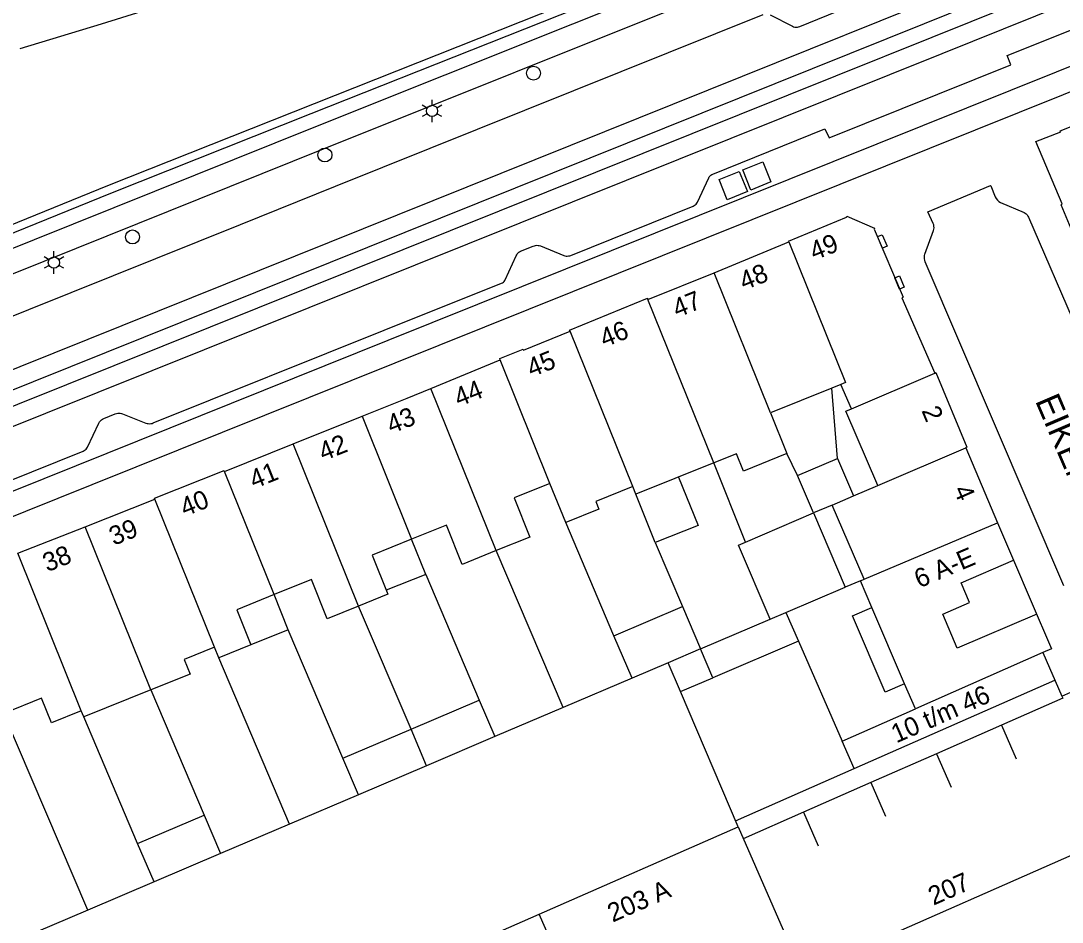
# Model space of a CAD drawing. Extents: x 122462 to 123306, y 485548 to 486417.
# Drawn here: x 123170.2 to 123253.6, y 485703.9 to 485776.1 of the extents above; entities that cross this region are included whole.
import ezdxf

# ---------------------------------------------------------------- set-up
doc = ezdxf.new("R2010")
doc.units = 0
for name, color, linetype in [('Level 1', 7, 'Continuous'), ('Level 11', 7, 'Continuous'), ('Level 17', 7, 'Continuous'), ('Level 19', 7, 'Continuous'), ('Level 2', 7, 'Continuous'), ('Level 22', 7, 'Continuous'), ('Level 23', 7, 'Continuous'), ('Level 37', 7, 'Continuous'), ('Level 4', 7, 'Continuous'), ('Level 40', 7, 'Continuous'), ('Level 42', 7, 'Continuous'), ('Level 5', 7, 'Continuous'), ('Level 50', 7, 'Continuous'), ('Level 53', 7, 'Continuous'), ('Level 58', 7, 'Continuous'), ('Level 59', 7, 'Continuous')]:
    doc.layers.add(name, color=color, linetype=linetype)

msp = doc.modelspace()

# ---------------------------------------------------------------- linework, layer by layer
at = {"layer": 'Level 1'}
for p, q in [((123225.679, 485755.91), (123231.672, 485758.367)), ((123220.381, 485753.763), (123225.679, 485755.91)), ((123202.999, 485746.63), (123208.552, 485748.93)), ((123235.117, 485746.677), (123230.2, 485744.694)), ((123235.834, 485746.966), (123235.117, 485746.677)), ((123236.671, 485745.013), (123235.834, 485746.966)), ((123191.977, 485742.209), (123197.49, 485744.42)), ((123230.2, 485744.694), (123231.515, 485741.43)), ((123186.472, 485740.001), (123191.977, 485742.209)), ((123245.831, 485741.891), (123248.365, 485735.898)), ((123232.371, 485739.668), (123235.562, 485741.034)), ((123235.562, 485741.034), (123236.843, 485738.042)), ((123225.651, 485740.684), (123219.411, 485738.169)), ((123233.653, 485736.676), (123232.371, 485739.668)), ((123213.799, 485735.908), (123212.536, 485739.042)), ((123219.411, 485738.169), (123219.164, 485738.782)), ((123236.843, 485738.042), (123238.791, 485738.877)), ((123175.309, 485735.569), (123180.891, 485737.771)), ((123235.143, 485737.314), (123233.653, 485736.676)), ((123237.688, 485731.37), (123235.143, 485737.314)), ((123248.365, 485735.898), (123249.663, 485732.887)), ((123169.91, 485733.469), (123175.309, 485735.569)), ((123237.402, 485731.249), (123237.688, 485731.37)), ((123238.322, 485729.1), (123237.402, 485731.249)), ((123230.162, 485728.164), (123231.424, 485728.702)), ((123231.424, 485728.702), (123232.429, 485726.414)), ((123240.93, 485723.012), (123238.322, 485729.1)), ((123224.595, 485725.792), (123230.162, 485728.164)), ((123186.007, 485725.079), (123185.663, 485725.932)), ((123232.429, 485726.414), (123235.94, 485718.418)), ((123225.574, 485723.493), (123224.595, 485725.792)), ((123251.997, 485725.502), (123253.528, 485722.014)), ((123222.984, 485722.389), (123225.574, 485723.493)), ((123180.571, 485722.518), (123175.197, 485720.352)), ((123241.796, 485720.99), (123240.93, 485723.012)), ((123227.595, 485711.561), (123222.984, 485722.389)), ((123175.197, 485720.352), (123174.996, 485720.85)), ((123235.94, 485718.418), (123241.796, 485720.99)), ((123211.681, 485704.573), (123227.595, 485711.561))]:
    msp.add_line(p, q, dxfattribs=at)
for points in [[(123257.706, 485751.515), (123255.552, 485756.585), (123255.464, 485756.536), (123253.467, 485761.349), (123253.542, 485761.415), (123251.449, 485766.4), (123253.435, 485767.177), (123253.4, 485767.259), (123255.679, 485768.17), (123255.721, 485768.061), (123257.658, 485768.857)], [(123231.672, 485758.367), (123231.64, 485758.439), (123236.27, 485760.345), (123236.309, 485760.439), (123238.529, 485759.479), (123238.497, 485759.401), (123240.809, 485753.939), (123240.72, 485753.902), (123243.35, 485747.872)], [(123214.144, 485751.218), (123214.11, 485751.299), (123220.34, 485753.86), (123220.381, 485753.763)], [(123208.552, 485748.93), (123208.509, 485749.029), (123210.392, 485749.795), (123210.427, 485749.709), (123214.144, 485751.218)], [(123243.35, 485747.872), (123243.439, 485747.91), (123245.929, 485741.939), (123245.831, 485741.891)], [(123197.49, 485744.42), (123201.096, 485745.866), (123202.999, 485746.63)], [(123238.791, 485738.877), (123236.241, 485744.828), (123236.671, 485745.013)], [(123231.515, 485741.43), (123228.034, 485740.028), (123227.473, 485741.419), (123225.651, 485740.684)], [(123180.891, 485737.771), (123180.86, 485737.85), (123186.439, 485740.079), (123186.472, 485740.001)], [(123212.536, 485739.042), (123209.662, 485737.884), (123210.925, 485734.75), (123208.227, 485733.663)], [(123219.164, 485738.782), (123216.2, 485737.588), (123216.447, 485736.975), (123213.799, 485735.908)], [(123208.227, 485733.663), (123205.5, 485732.564), (123204.237, 485735.698), (123201.456, 485734.577)], [(123201.456, 485734.577), (123198.295, 485733.303), (123199.557, 485730.17), (123197.21, 485729.224)], [(123249.663, 485732.887), (123251.085, 485729.59), (123252.714, 485725.812), (123251.997, 485725.502)], [(123197.21, 485729.224), (123194.69, 485728.208), (123193.427, 485731.341), (123190.44, 485730.138)], [(123190.44, 485730.138), (123187.454, 485728.934), (123188.589, 485726.12), (123186.007, 485725.079)], [(123185.663, 485725.932), (123183.25, 485724.959), (123183.722, 485723.787), (123180.571, 485722.518)], [(123174.996, 485720.85), (123172.614, 485719.89), (123171.824, 485721.851), (123168.805, 485720.635)], [(123253.528, 485722.014), (123254.249, 485722.329), (123259.059, 485711.38), (123232.769, 485699.799)], [(123195.968, 485697.128), (123195.767, 485697.586), (123211.681, 485704.573)]]:
    msp.add_lwpolyline(points, dxfattribs=at)
at = {"layer": 'Level 11'}
for p, q in [((123202.59, 485731.763), (123199.428, 485730.489)), ((123191.575, 485727.323), (123188.589, 485726.12))]:
    msp.add_line(p, q, dxfattribs=at)
msp.add_lwpolyline([(123222.834, 485739.549), (123224.393, 485735.682), (123220.969, 485734.302)], dxfattribs=at)
at = {"layer": 'Level 17'}
for points in [[(123306.018, 485793.233), (123281.542, 485783.406), (123199.538, 485750.48), (123092.045, 485707.277), (123051.432, 485690.966), (123010.456, 485674.556), (123010.381, 485674.539), (123010.305, 485674.533), (123010.228, 485674.539)], [(123010.898, 485672.762), (123016.117, 485674.895), (123023.419, 485677.774), (123052.245, 485689.333), (123092.637, 485705.531), (123175.873, 485738.967), (123200.137, 485748.705), (123282.241, 485781.658), (123306.018, 485791.201)], [(123033.303, 485704.161), (123033.55, 485703.559), (123043.093, 485707.707), (123057.871, 485714.13), (123066.598, 485717.662), (123085.628, 485725.382), (123105.659, 485733.482), (123130.669, 485743.462), (123153.548, 485752.612), (123177.379, 485762.272), (123193.406, 485768.641), (123221.969, 485779.992), (123224.294, 485780.909)], [(123224.687, 485779.975), (123193.766, 485767.575), (123058.267, 485713.203)], [(123225.053, 485778.1), (123194.37, 485765.786), (123057.919, 485710.971)], [(123160.734, 485735.839), (123175.162, 485741.631), (123175.243, 485741.676), (123175.318, 485741.731), (123175.386, 485741.795), (123175.445, 485741.867), (123175.495, 485741.946), (123176.401, 485743.865), (123176.458, 485743.959), (123176.528, 485744.044), (123176.609, 485744.118), (123176.7, 485744.18), (123176.799, 485744.228), (123177.723, 485744.603), (123177.818, 485744.634), (123177.916, 485744.654), (123178.016, 485744.662), (123178.116, 485744.659), (123178.214, 485744.644), (123178.311, 485744.618), (123180.176, 485743.873), (123180.271, 485743.845), (123180.369, 485743.828), (123180.468, 485743.823), (123180.567, 485743.83), (123180.665, 485743.849), (123180.759, 485743.88), (123199.262, 485751.297), (123208.659, 485755.063), (123208.733, 485755.102), (123208.802, 485755.151), (123208.863, 485755.208), (123208.916, 485755.274), (123208.959, 485755.346), (123209.838, 485757.255), (123209.872, 485757.336), (123209.916, 485757.412), (123209.971, 485757.48), (123210.035, 485757.54), (123210.107, 485757.591), (123210.185, 485757.631), (123211.197, 485758.027), (123211.288, 485758.065), (123211.383, 485758.089), (123211.48, 485758.1), (123211.578, 485758.096), (123211.675, 485758.079), (123211.768, 485758.047), (123213.635, 485757.29), (123213.729, 485757.261), (123213.827, 485757.243), (123213.925, 485757.238), (123214.024, 485757.246), (123214.12, 485757.265), (123214.214, 485757.297), (123224.012, 485761.237), (123224.093, 485761.284), (123224.169, 485761.341), (123224.236, 485761.406), (123224.295, 485761.479), (123224.345, 485761.559), (123225.247, 485763.501), (123225.294, 485763.577), (123225.351, 485763.646), (123225.416, 485763.708), (123225.488, 485763.76), (123225.567, 485763.803), (123234.556, 485767.424), (123234.896, 485766.699), (123249.453, 485772.543), (123249.162, 485773.293), (123259.373, 485777.381)], [(123230.178, 485776.551), (123231.953, 485775.632), (123232.048, 485775.595), (123232.146, 485775.572), (123232.247, 485775.563), (123232.349, 485775.568), (123232.448, 485775.588), (123232.544, 485775.621), (123236.281, 485777.124)], [(123092.536, 485721.557), (123187.753, 485759.762), (123195.37, 485762.824), (123229.597, 485776.586)], [(123253.68, 485730.849), (123242.577, 485756.785), (123242.55, 485756.905), (123242.535, 485757.028), (123242.533, 485757.151), (123242.543, 485757.275), (123242.565, 485757.396), (123243.26, 485759.28), (123243.283, 485759.395), (123243.291, 485759.512), (123243.285, 485759.629), (123243.264, 485759.744), (123243.229, 485759.856), (123242.81, 485760.784), (123247.817, 485762.883), (123247.832, 485762.866), (123248.178, 485761.97), (123248.27, 485761.844), (123248.371, 485761.727), (123248.483, 485761.619), (123248.603, 485761.52), (123250.507, 485760.727), (123250.599, 485760.673), (123250.683, 485760.607), (123250.756, 485760.528), (123250.816, 485760.44)], [(123250.816, 485760.44), (123250.863, 485760.344), (123254.774, 485751.287)]]:
    msp.add_lwpolyline(points, dxfattribs=at)
at = {"layer": 'Level 19'}
for p, q in [((123235.562, 485741.034), (123235.117, 485746.677)), ((123232.371, 485739.668), (123231.515, 485741.43)), ((123228.206, 485734.343), (123225.651, 485740.684)), ((123228.206, 485734.343), (123233.653, 485736.676)), ((123233.653, 485736.676), (123236.186, 485730.731)), ((123217.658, 485726.85), (123213.799, 485735.908)), ((123220.969, 485734.302), (123223.148, 485729.189)), ((123213.58, 485721.1), (123208.227, 485733.663)), ((123202.59, 485731.763), (123206.875, 485721.705)), ((123237.402, 485731.249), (123236.186, 485730.731)), ((123231.424, 485728.702), (123236.186, 485730.731)), ((123201.406, 485719.375), (123197.21, 485729.224)), ((123195.951, 485717.051), (123191.575, 485727.323)), ((123191.679, 485711.768), (123186.007, 485725.079)), ((123222.984, 485722.389), (123222.004, 485724.688)), ((123219.106, 485723.454), (123213.58, 485721.1)), ((123180.571, 485722.518), (123184.843, 485712.492)), ((123213.58, 485721.1), (123208.124, 485718.775)), ((123175.517, 485704.881), (123168.805, 485720.635)), ((123179.513, 485710.222), (123175.197, 485720.352)), ((123197.2, 485714.12), (123191.679, 485711.768)), ((123191.679, 485711.768), (123186.155, 485709.414)), ((123180.825, 485707.143), (123175.517, 485704.881)), ((123175.517, 485704.881), (123169.952, 485702.51))]:
    msp.add_line(p, q, dxfattribs=at)
for points in [[(123170.104, 485773.85), (123173.366, 485774.829), (123176.624, 485775.822), (123179.877, 485776.83)], [(123230.162, 485728.164), (123227.634, 485734.098), (123228.206, 485734.343)], [(123240.93, 485723.012), (123239.367, 485722.346), (123236.771, 485728.439), (123238.322, 485729.1)]]:
    msp.add_lwpolyline(points, dxfattribs=at)
at = {"layer": 'Level 2'}
for p, q in [((123217.658, 485726.85), (123223.148, 485729.189)), ((123223.148, 485729.189), (123224.595, 485725.792)), ((123219.106, 485723.454), (123217.658, 485726.85)), ((123224.595, 485725.792), (123222.004, 485724.688)), ((123222.004, 485724.688), (123219.106, 485723.454)), ((123201.406, 485719.375), (123206.875, 485721.705)), ((123206.875, 485721.705), (123208.124, 485718.775)), ((123195.951, 485717.051), (123201.406, 485719.375)), ((123202.655, 485716.444), (123201.406, 485719.375)), ((123208.124, 485718.775), (123202.655, 485716.444)), ((123197.2, 485714.12), (123195.951, 485717.051)), ((123202.655, 485716.444), (123197.2, 485714.12)), ((123179.513, 485710.222), (123184.843, 485712.492)), ((123184.843, 485712.492), (123186.155, 485709.414)), ((123180.825, 485707.143), (123179.513, 485710.222)), ((123186.155, 485709.414), (123180.825, 485707.143))]:
    msp.add_line(p, q, dxfattribs=at)
at = {"layer": 'Level 22'}
for p, q in [((123220.969, 485734.302), (123219.411, 485738.169)), ((123202.59, 485731.763), (123201.456, 485734.577)), ((123191.575, 485727.323), (123190.44, 485730.138))]:
    msp.add_line(p, q, dxfattribs=at)
at = {"layer": 'Level 23'}
msp.add_lwpolyline([(123033.303, 485704.161), (123057.616, 485714.728), (123066.354, 485718.264), (123085.384, 485725.984), (123105.417, 485734.085), (123130.428, 485744.066), (123153.305, 485753.215), (123177.137, 485762.875), (123221.73, 485780.596), (123233.121, 485785.089)], dxfattribs=at)
at = {"layer": 'Level 37'}
for points in [[(123052.075, 485699.396), (123242.532, 485775.865), (123306.018, 485801.433)], [(123019.641, 485685.103), (123243.138, 485774.751), (123306.018, 485800.023)], [(123020.175, 485683.723), (123243.938, 485773.446), (123306.018, 485798.415)], [(123051.525, 485700.77), (123241.707, 485777.16)]]:
    msp.add_lwpolyline(points, dxfattribs=at)
at = {"layer": 'Level 4'}
for p, q in [((123230.2, 485744.694), (123225.679, 485755.91)), ((123225.651, 485740.684), (123220.381, 485753.763)), ((123219.164, 485738.782), (123214.144, 485751.218)), ((123212.536, 485739.042), (123208.552, 485748.93)), ((123236.671, 485745.013), (123243.35, 485747.872)), ((123208.227, 485733.663), (123202.999, 485746.63)), ((123197.49, 485744.42), (123201.456, 485734.577)), ((123197.21, 485729.224), (123191.977, 485742.209)), ((123238.791, 485738.877), (123245.831, 485741.891)), ((123190.44, 485730.138), (123186.472, 485740.001)), ((123185.663, 485725.932), (123180.891, 485737.771)), ((123235.143, 485737.314), (123236.843, 485738.042)), ((123237.688, 485731.37), (123248.365, 485735.898)), ((123180.571, 485722.518), (123175.309, 485735.569)), ((123174.996, 485720.85), (123169.91, 485733.469)), ((123232.429, 485726.414), (123225.574, 485723.493)), ((123251.997, 485725.502), (123241.796, 485720.99)), ((123227.595, 485711.561), (123232.769, 485699.799)), ((123216.851, 485692.83), (123211.681, 485704.573))]:
    msp.add_line(p, q, dxfattribs=at)
msp.add_lwpolyline([(123231.672, 485758.367), (123236.215, 485747.119), (123235.834, 485746.966)], dxfattribs=at)
at = {"layer": 'Level 40'}
for points in [[(123239.159, 485757.875), (123238.774, 485758.797), (123239.143, 485758.951), (123239.528, 485758.029), (123239.159, 485757.875)], [(123240.539, 485754.583), (123240.157, 485755.506), (123240.526, 485755.66), (123240.911, 485754.738), (123240.539, 485754.583)]]:
    msp.add_lwpolyline(points, dxfattribs=at)
at = {"layer": 'Level 42'}
for points in [[(123228.63, 485762.523), (123227.972, 485764.129), (123229.578, 485764.787), (123230.236, 485763.181), (123228.63, 485762.523)], [(123226.739, 485761.752), (123226.08, 485763.36), (123227.688, 485764.019), (123228.347, 485762.411), (123226.739, 485761.752)]]:
    msp.add_lwpolyline(points, dxfattribs=at)
at = {"layer": 'Level 5'}
for p, q in [((123249.663, 485732.887), (123249.664, 485732.887)), ((123236.903, 485716.224), (123252.971, 485723.282)), ((123248.684, 485719.682), (123243.498, 485717.405)), ((123248.684, 485719.682), (123249.859, 485717.008)), ((123236.903, 485716.224), (123235.94, 485718.418)), ((123243.498, 485717.405), (123238.232, 485715.091)), ((123243.498, 485717.405), (123244.674, 485714.729)), ((123227.389, 485712.045), (123236.903, 485716.224)), ((123238.232, 485715.091), (123232.834, 485712.72)), ((123238.232, 485715.091), (123239.407, 485712.415)), ((123232.834, 485712.72), (123228.016, 485710.604)), ((123232.834, 485712.72), (123234.01, 485710.043))]:
    msp.add_line(p, q, dxfattribs=at)
for points in [[(123251.523, 485728.574), (123245.153, 485725.86), (123243.991, 485728.588), (123246.14, 485729.504), (123245.462, 485731.096), (123249.663, 485732.887)], [(123253.528, 485722.014), (123253.603, 485721.843), (123248.684, 485719.682)]]:
    msp.add_lwpolyline(points, dxfattribs=at)
at = {"layer": 'Level 50'}
for p, q in [((123202.7, 485769.08), (123202.31, 485769.305)), ((123203.09, 485769.305), (123203.09, 485769.755)), ((123203.869, 485769.305), (123203.479, 485769.08)), ((123202.7, 485768.63), (123202.31, 485768.405)), ((123203.09, 485767.955), (123203.09, 485768.405)), ((123203.869, 485768.405), (123203.479, 485768.63)), ((123172.81, 485757.17), (123172.81, 485757.62)), ((123172.42, 485756.945), (123172.03, 485757.17)), ((123173.589, 485757.17), (123173.199, 485756.945)), ((123172.42, 485756.495), (123172.03, 485756.27)), ((123172.81, 485755.82), (123172.81, 485756.27)), ((123173.589, 485756.27), (123173.199, 485756.495))]:
    msp.add_line(p, q, dxfattribs=at)
for centre in [(123203.09, 485768.855), (123172.81, 485756.72)]:
    msp.add_circle(centre, 0.45, dxfattribs=at)
at = {"layer": 'Level 53'}
for centre in [(123211.214, 485771.875), (123194.51, 485765.329), (123179.1, 485758.766)]:
    msp.add_circle(centre, 0.56, dxfattribs=at)

# ---------------------------------------------------------------- texts
at = {"layer": 'Level 58'}
for s, rotation, p in [('49', 21.76838, (123233.702, 485756.87)), ('48', 21.76838, (123228.075, 485754.476)), ('47', 21.76838, (123222.722, 485752.288)), ('46', 21.76838, (123216.898, 485749.907)), ('45', 21.76838, (123211.055, 485747.52)), ('44', 21.76838, (123205.229, 485745.157)), ('43', 21.76838, (123199.826, 485742.992)), ('2', 292.6367, (123242.271, 485744.871)), ('42', 21.76838, (123194.381, 485740.81)), ('41', 21.76838, (123188.837, 485738.588)), ('40', 21.76838, (123183.291, 485736.365)), ('4', 293.23745, (123244.823, 485738.539)), ('39', 21.76838, (123177.6, 485734.044)), ('38', 21.76838, (123172.282, 485731.928)), ('6 A-E', 23.08768, (123242.112, 485730.639)), ('10 t/m 46', 23.71101, (123240.272, 485718.228)), ('207', 23.7577, (123243.241, 485705.237)), ('203 A', 23.76108, (123217.555, 485703.884))]:
    msp.add_text(s, height=1.5, rotation=rotation, dxfattribs=at).set_placement(p)
at = {"layer": 'Level 59'}
msp.add_text('EIKENWEG', height=2, rotation=293.19633, dxfattribs=at).set_placement((123251.365, 485745.658))

doc.saveas('drawing.dxf')
